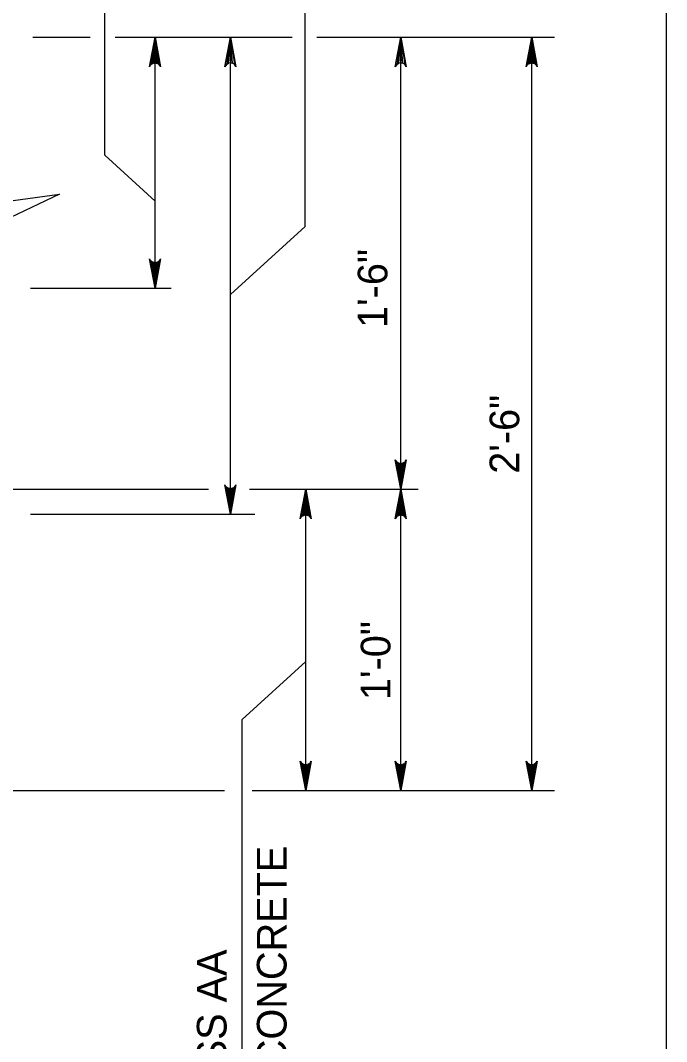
# Model space of a CAD drawing. Extents: x 636530 to 644067, y 294168 to 299122.
# Drawn here: x 643972.4 to 644037.8, y 296348.2 to 296451.5 of the extents above; entities that cross this region are included whole.
import ezdxf

# ---------------------------------------------------------------- set-up
doc = ezdxf.new("R2010")
doc.units = 0
doc.layers.add('1', color=7, linetype='Continuous')

msp = doc.modelspace()

# ---------------------------------------------------------------- linework, layer by layer
at = {"layer": '1'}
for p, q in [((644037.78, 295965.48), (644037.78, 296529.48)), ((643980.95, 296437.89), (643980.95, 296480.5)), ((644001.24, 296430.69), (644001.24, 296479.06)), ((643973.66, 296449.82), (643979.47, 296449.82)), ((643981.99, 296449.82), (643999.92, 296449.82)), ((643986.04, 296424.42), (643986.04, 296449.82)), ((643993.66, 296401.56), (643993.66, 296449.82)), ((644002.39, 296449.82), (644026.44, 296449.82)), ((644010.9, 296404.1), (644010.9, 296449.82)), ((644024.14, 296373.62), (644024.14, 296449.82)), ((643980.95, 296437.89), (643986.04, 296433.23)), ((644001.24, 296430.69), (643993.66, 296423.78)), ((643973.43, 296424.42), (643987.68, 296424.42)), ((643899.43, 296404.1), (643991.43, 296404.1)), ((643995.59, 296404.1), (644012.67, 296404.1)), ((644001.28, 296373.62), (644001.28, 296404.1)), ((644010.9, 296373.62), (644010.9, 296404.1)), ((643973.43, 296401.56), (643996.14, 296401.56)), ((643994.86, 296380.8), (644001.28, 296386.66)), ((643994.86, 296328.93), (643994.86, 296380.8)), ((643899.43, 296373.62), (643993.08, 296373.62)), ((643995.85, 296373.62), (644026.44, 296373.62))]:
    msp.add_line(p, q, dxfattribs=at)
for points in [[(643986.04, 296449.82), (643986.6, 296446.84), (643986.52, 296446.95), (643986.44, 296447.06), (643986.34, 296447.12), (643986.24, 296447.18), (643986.14, 296447.2), (643986.04, 296447.22), (643985.94, 296447.2), (643985.84, 296447.18), (643985.74, 296447.12), (643985.64, 296447.06), (643985.56, 296446.95), (643985.48, 296446.84), (643986.04, 296449.82), (643985.56, 296446.95), (643985.64, 296447.06), (643986.04, 296449.82), (643985.74, 296447.12), (643985.84, 296447.18), (643986.04, 296449.82), (643985.94, 296447.2), (643986.04, 296447.22), (643986.04, 296449.82), (643986.14, 296447.2), (643986.24, 296447.18), (643986.04, 296449.82), (643986.34, 296447.12), (643986.44, 296447.06), (643986.04, 296449.82), (643986.52, 296446.95)], [(643993.66, 296449.82), (643994.22, 296446.84), (643994.06, 296447.06), (643993.86, 296447.18), (643993.66, 296447.22), (643993.46, 296447.18), (643993.26, 296447.06), (643993.1, 296446.84), (643993.66, 296449.82), (643993.26, 296447.06), (643993.46, 296447.18), (643993.66, 296449.82), (643993.66, 296447.22), (643993.86, 296447.18), (643993.66, 296449.82), (643994.06, 296447.06)], [(644010.9, 296449.82), (644011.45, 296446.84), (644011.3, 296447.06), (644011.1, 296447.18), (644010.9, 296447.22), (644010.7, 296447.18), (644010.5, 296447.06), (644010.34, 296446.84), (644010.9, 296449.82), (644010.5, 296447.06), (644010.7, 296447.18), (644010.9, 296449.82), (644010.9, 296447.22), (644011.1, 296447.18), (644010.9, 296449.82), (644011.3, 296447.06)], [(644024.14, 296449.82), (644024.7, 296446.84), (644024.62, 296446.95), (644024.54, 296447.06), (644024.44, 296447.12), (644024.34, 296447.18), (644024.24, 296447.2), (644024.14, 296447.22), (644024.04, 296447.2), (644023.94, 296447.18), (644023.84, 296447.12), (644023.74, 296447.06), (644023.66, 296446.95), (644023.58, 296446.84), (644024.14, 296449.82), (644023.66, 296446.95), (644023.74, 296447.06), (644024.14, 296449.82), (644023.84, 296447.12), (644023.94, 296447.18), (644024.14, 296449.82), (644024.04, 296447.2), (644024.14, 296447.22), (644024.14, 296449.82), (644024.24, 296447.2), (644024.34, 296447.18), (644024.14, 296449.82), (644024.44, 296447.12), (644024.54, 296447.06), (644024.14, 296449.82), (644024.62, 296446.95)], [(643971.41, 296435.11), (643966.23, 296432.57), (643976.38, 296433.95), (643971.41, 296431.59)], [(643986.04, 296424.42), (643985.48, 296427.4), (643985.56, 296427.28), (643985.64, 296427.17), (643985.74, 296427.11), (643985.84, 296427.05), (643985.94, 296427.03), (643986.04, 296427.02), (643986.14, 296427.03), (643986.24, 296427.05), (643986.34, 296427.11), (643986.44, 296427.17), (643986.52, 296427.28), (643986.6, 296427.4), (643986.04, 296424.42), (643986.52, 296427.28), (643986.44, 296427.17), (643986.04, 296424.42), (643986.34, 296427.11), (643986.24, 296427.05), (643986.04, 296424.42), (643986.14, 296427.03), (643986.04, 296427.02), (643986.04, 296424.42), (643985.94, 296427.03), (643985.84, 296427.05), (643986.04, 296424.42), (643985.74, 296427.11), (643985.64, 296427.17), (643986.04, 296424.42), (643985.56, 296427.28)], [(644010.9, 296404.1), (644010.34, 296407.08), (644010.42, 296406.97), (644010.5, 296406.85), (644010.6, 296406.79), (644010.7, 296406.73), (644010.8, 296406.71), (644010.9, 296406.7), (644011, 296406.71), (644011.1, 296406.73), (644011.2, 296406.79), (644011.3, 296406.85), (644011.38, 296406.97), (644011.45, 296407.08), (644010.9, 296404.1), (644011.38, 296406.97), (644011.3, 296406.85), (644010.9, 296404.1), (644011.2, 296406.79), (644011.1, 296406.73), (644010.9, 296404.1), (644011, 296406.71), (644010.9, 296406.7), (644010.9, 296404.1), (644010.8, 296406.71), (644010.7, 296406.73), (644010.9, 296404.1), (644010.6, 296406.79), (644010.5, 296406.85), (644010.9, 296404.1), (644010.42, 296406.97)], [(643993.66, 296401.56), (643993.1, 296404.54), (643993.18, 296404.42), (643993.26, 296404.31), (643993.36, 296404.25), (643993.46, 296404.19), (643993.56, 296404.17), (643993.66, 296404.16), (643993.76, 296404.17), (643993.86, 296404.19), (643993.96, 296404.25), (643994.06, 296404.31), (643994.14, 296404.42), (643994.22, 296404.54), (643993.66, 296401.56), (643994.14, 296404.42), (643994.06, 296404.31), (643993.66, 296401.56), (643993.96, 296404.25), (643993.86, 296404.19), (643993.66, 296401.56), (643993.76, 296404.17), (643993.66, 296404.16), (643993.66, 296401.56), (643993.56, 296404.17), (643993.46, 296404.19), (643993.66, 296401.56), (643993.36, 296404.25), (643993.26, 296404.31), (643993.66, 296401.56), (643993.18, 296404.42)], [(644001.28, 296404.1), (644001.84, 296401.12), (644001.76, 296401.23), (644001.68, 296401.34), (644001.58, 296401.4), (644001.48, 296401.46), (644001.38, 296401.48), (644001.28, 296401.5), (644001.18, 296401.48), (644001.08, 296401.46), (644000.98, 296401.4), (644000.88, 296401.34), (644000.8, 296401.23), (644000.72, 296401.12), (644001.28, 296404.1), (644000.8, 296401.23), (644000.88, 296401.34), (644001.28, 296404.1), (644000.98, 296401.4), (644001.08, 296401.46), (644001.28, 296404.1), (644001.18, 296401.48), (644001.28, 296401.5), (644001.28, 296404.1), (644001.38, 296401.48), (644001.48, 296401.46), (644001.28, 296404.1), (644001.58, 296401.4), (644001.68, 296401.34), (644001.28, 296404.1), (644001.76, 296401.23)], [(644010.9, 296404.1), (644011.45, 296401.12), (644011.38, 296401.23), (644011.3, 296401.34), (644011.2, 296401.4), (644011.1, 296401.46), (644011, 296401.48), (644010.9, 296401.5), (644010.8, 296401.48), (644010.7, 296401.46), (644010.6, 296401.4), (644010.5, 296401.34), (644010.42, 296401.23), (644010.34, 296401.12), (644010.9, 296404.1), (644010.42, 296401.23), (644010.5, 296401.34), (644010.9, 296404.1), (644010.6, 296401.4), (644010.7, 296401.46), (644010.9, 296404.1), (644010.8, 296401.48), (644010.9, 296401.5), (644010.9, 296404.1), (644011, 296401.48), (644011.1, 296401.46), (644010.9, 296404.1), (644011.2, 296401.4), (644011.3, 296401.34), (644010.9, 296404.1), (644011.38, 296401.23)], [(644001.28, 296373.62), (644000.72, 296376.6), (644000.8, 296376.49), (644000.88, 296376.37), (644000.98, 296376.31), (644001.08, 296376.25), (644001.18, 296376.23), (644001.28, 296376.22), (644001.38, 296376.23), (644001.48, 296376.25), (644001.58, 296376.31), (644001.68, 296376.37), (644001.76, 296376.49), (644001.84, 296376.6), (644001.28, 296373.62), (644001.76, 296376.49), (644001.68, 296376.37), (644001.28, 296373.62), (644001.58, 296376.31), (644001.48, 296376.25), (644001.28, 296373.62), (644001.38, 296376.23), (644001.28, 296376.22), (644001.28, 296373.62), (644001.18, 296376.23), (644001.08, 296376.25), (644001.28, 296373.62), (644000.98, 296376.31), (644000.88, 296376.37), (644001.28, 296373.62), (644000.8, 296376.49)], [(644010.9, 296373.62), (644010.34, 296376.6), (644010.42, 296376.49), (644010.5, 296376.37), (644010.6, 296376.31), (644010.7, 296376.25), (644010.8, 296376.23), (644010.9, 296376.22), (644011, 296376.23), (644011.1, 296376.25), (644011.2, 296376.31), (644011.3, 296376.37), (644011.38, 296376.49), (644011.45, 296376.6), (644010.9, 296373.62), (644011.38, 296376.49), (644011.3, 296376.37), (644010.9, 296373.62), (644011.2, 296376.31), (644011.1, 296376.25), (644010.9, 296373.62), (644011, 296376.23), (644010.9, 296376.22), (644010.9, 296373.62), (644010.8, 296376.23), (644010.7, 296376.25), (644010.9, 296373.62), (644010.6, 296376.31), (644010.5, 296376.37), (644010.9, 296373.62), (644010.42, 296376.49)], [(644024.14, 296373.62), (644023.58, 296376.6), (644023.66, 296376.49), (644023.74, 296376.37), (644023.84, 296376.31), (644023.94, 296376.25), (644024.04, 296376.23), (644024.14, 296376.22), (644024.24, 296376.23), (644024.34, 296376.25), (644024.44, 296376.31), (644024.54, 296376.37), (644024.62, 296376.49), (644024.7, 296376.6), (644024.14, 296373.62), (644024.62, 296376.49), (644024.54, 296376.37), (644024.14, 296373.62), (644024.44, 296376.31), (644024.34, 296376.25), (644024.14, 296373.62), (644024.24, 296376.23), (644024.14, 296376.22), (644024.14, 296373.62), (644024.04, 296376.23), (644023.94, 296376.25), (644024.14, 296373.62), (644023.84, 296376.31), (644023.74, 296376.37), (644024.14, 296373.62), (644023.66, 296376.49)]]:
    msp.add_lwpolyline(points, dxfattribs=at)

# ---------------------------------------------------------------- texts
for s, p in [('1\'-6"', (644009.54, 296420.41)), ('2\'-6"', (644022.88, 296405.66)), ('1\'-0"', (644009.85, 296382.77)), ('CEMENT CONCRETE', (643999.34, 296327.48)), ('CLASS AA', (643993.27, 296337.92))]:
    msp.add_text(s, height=3, rotation=90, dxfattribs=at).set_placement(p)

doc.saveas('drawing.dxf')
